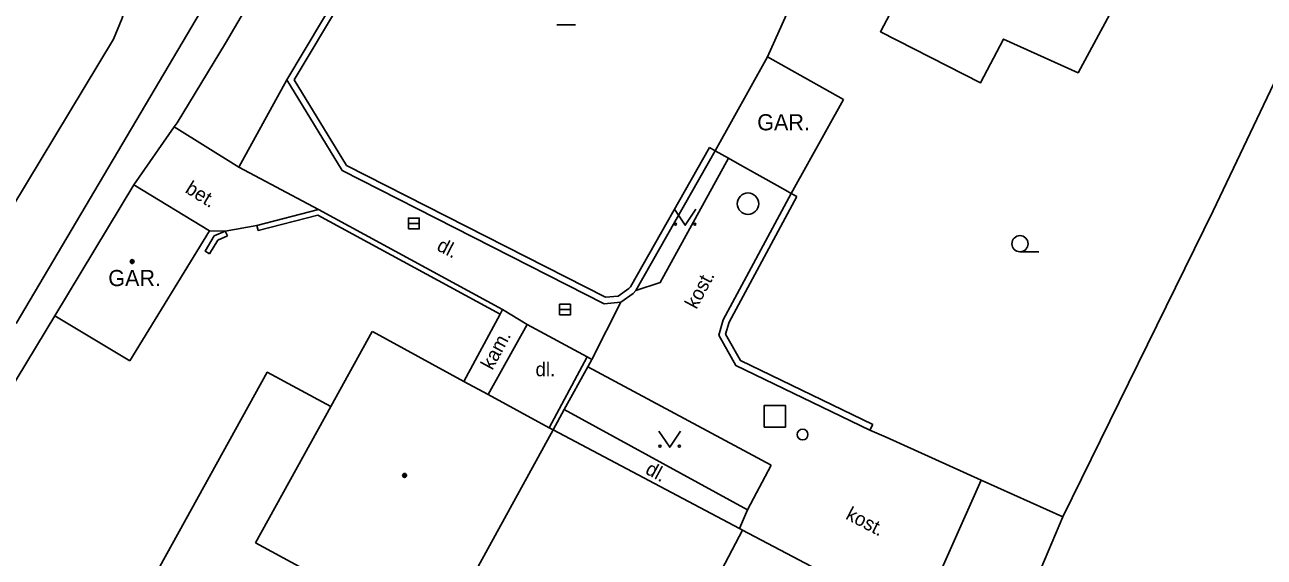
# Model space of a CAD drawing. Extents: x -600309 to -598967, y -1161267 to -1160292.
# Drawn here: x -600165.3 to -600107.7, y -1160364.6 to -1160339.9 of the extents above; entities that cross this region are included whole.
import ezdxf

# ---------------------------------------------------------------- set-up
doc = ezdxf.new("R2010")
doc.units = 0
for name, color, linetype in [('Level 10', 7, 'Continuous'), ('Level 11', 7, 'Continuous'), ('Level 26', 7, 'Continuous'), ('Level 27', 7, 'Continuous'), ('Level 31', 7, 'Continuous'), ('Level 36', 7, 'Continuous'), ('Level 39', 7, 'Continuous'), ('Level 40', 7, 'Continuous'), ('Level 41', 7, 'Continuous'), ('Level 5', 7, 'Continuous'), ('Level 6', 7, 'Continuous'), ('Level 7', 7, 'Continuous'), ('Level 8', 7, 'Continuous')]:
    doc.layers.add(name, color=color, linetype=linetype)

msp = doc.modelspace()

# ---------------------------------------------------------------- linework, layer by layer
at = {"layer": 'Level 10'}
for points in [[(-600165.7199, -1160353.77), (-600148.98, -1160325.47), (-600148.9, -1160325.34)], [(-600164.7, -1160329.86), (-600163.67, -1160330.52), (-600163, -1160331.08), (-600162.36, -1160331.76), (-600161.82, -1160332.44), (-600161.28, -1160333.38), (-600160.93, -1160334.2), (-600160.61, -1160335.1599), (-600160.44, -1160336.18), (-600160.42, -1160337.36), (-600160.49, -1160338.49), (-600160.79, -1160339.57), (-600161.2, -1160340.56)], [(-600161.2, -1160340.56), (-600167.31, -1160350.6599), (-600168.18, -1160351.55), (-600169.64, -1160352.27), (-600171.28, -1160352.65), (-600172.13, -1160352.67), (-600172.62, -1160352.52), (-600173.01, -1160352.25)]]:
    msp.add_lwpolyline(points, dxfattribs=at)
at = {"layer": 'Level 11'}
for points in [[(-600108.22, -1160326.46), (-600112.62, -1160335.25), (-600111.18, -1160335.97), (-600111.77, -1160337.24), (-600113.29, -1160336.48), (-600116.34, -1160342.11), (-600119.81, -1160340.55), (-600120.87, -1160342.58), (-600125.53, -1160340.21), (-600124.02, -1160337.34)], [(-600130.78, -1160341.38), (-600128.05, -1160335.28)], [(-600130.78, -1160341.38), (-600127.24, -1160343.36)], [(-600151.66, -1160348.47), (-600155.37, -1160346.5), (-600153.14, -1160342.45)], [(-600158.37, -1160344.63), (-600155.37, -1160346.5)], [(-600132.6, -1160346.09), (-600135.77, -1160351.87), (-600136.91, -1160352.24)], [(-600156.74, -1160349.46), (-600156, -1160349.47)], [(-600138.95, -1160355.44), (-600137.61, -1160352.78)], [(-600143.22, -1160353.33), (-600144.9, -1160356.46)], [(-600141.96, -1160353.81), (-600143.78, -1160357.07)], [(-600151.62, -1160369.08), (-600159.04, -1160365.07), (-600154.05, -1160356.03), (-600151.09, -1160357.63)], [(-600139.14, -1160355.78), (-600130.61, -1160360.35)], [(-600140.24, -1160357.77), (-600131.71, -1160362.43)], [(-600131.71, -1160362.43), (-600130.61, -1160360.35)], [(-600123.79, -1160367.67), (-600120.84, -1160361.05)], [(-600132.09, -1160363.3), (-600131.71, -1160362.43)]]:
    msp.add_lwpolyline(points, dxfattribs=at)
at = {"layer": 'Level 26'}
msp.add_lwpolyline([(-600130.94, -1160358.58), (-600129.94, -1160358.58), (-600129.94, -1160357.58), (-600130.94, -1160357.58)], close=True, dxfattribs=at)
at = {"layer": 'Level 27'}
for p, q in [((-600147.48, -1160349.12), (-600146.98, -1160349.12)), ((-600140.45, -1160353.12), (-600139.95, -1160353.12))]:
    msp.add_line(p, q, dxfattribs=at)
for points in [[(-600147.48, -1160349.37), (-600146.98, -1160349.37), (-600146.98, -1160348.87), (-600147.48, -1160348.87)], [(-600140.45, -1160353.37), (-600139.95, -1160353.37), (-600139.95, -1160352.87), (-600140.45, -1160352.87)]]:
    msp.add_lwpolyline(points, close=True, dxfattribs=at)
msp.add_circle((-600131.69, -1160348.2), 0.5, dxfattribs=at)
at = {"layer": 'Level 31'}
msp.add_circle((-600129.15, -1160358.93), 0.25, dxfattribs=at)
at = {"layer": 'Level 36'}
for p, q in [((-600140.58, -1160339.885), (-600139.705, -1160339.885)), ((-600119.04, -1160350.435), (-600118.165, -1160350.435))]:
    msp.add_line(p, q, dxfattribs=at)
for points in [[(-600135.11, -1160348.45), (-600134.61, -1160349.2), (-600134.11, -1160348.45)], [(-600135.83, -1160358.77), (-600135.33, -1160359.52), (-600134.83, -1160358.77)]]:
    msp.add_lwpolyline(points, dxfattribs=at)
for centre, radius in [((-600135.0602, -1160349.1498), 0.05), ((-600134.1608, -1160349.1498), 0.05), ((-600119.0401, -1160350.0599), 0.375), ((-600135.7802, -1160359.4698), 0.05), ((-600134.8808, -1160359.4698), 0.05)]:
    msp.add_circle(centre, radius, dxfattribs=at)
at = {"layer": 'Level 39'}
for centre, radius in [((-600160.33, -1160350.89), 0.09), ((-600160.33, -1160350.89), 0.0398), ((-600147.6599, -1160360.83), 0.09), ((-600147.6599, -1160360.83), 0.0398)]:
    msp.add_circle(centre, radius, dxfattribs=at)
at = {"layer": 'Level 5'}
for points in [[(-600130.78, -1160341.38), (-600133.22, -1160345.74)], [(-600127.24, -1160343.36), (-600129.68, -1160347.72)], [(-600133.22, -1160345.74), (-600132.6, -1160346.09), (-600132.2, -1160346.31), (-600129.95, -1160347.57), (-600129.68, -1160347.72)], [(-600163.92, -1160353.4099), (-600160.25, -1160347.33)], [(-600160.25, -1160347.33), (-600156.74, -1160349.46)], [(-600156.74, -1160349.46), (-600160.44, -1160355.51)], [(-600160.44, -1160355.51), (-600163.92, -1160353.4099)], [(-600154.59, -1160363.97), (-600151.09, -1160357.63), (-600149.16, -1160354.14)], [(-600149.1599, -1160354.14), (-600144.9, -1160356.46), (-600143.78, -1160357.07), (-600140.93, -1160358.61), (-600140.75, -1160358.71)], [(-600140.75, -1160358.71), (-600146.15, -1160368.53)], [(-600140.75, -1160358.71), (-600132.09, -1160363.3), (-600131.94, -1160363.38)], [(-600131.94, -1160363.38), (-600134.84, -1160368.89)], [(-600131.94, -1160363.38), (-600123.79, -1160367.67)], [(-600146.15, -1160368.53), (-600150.16, -1160366.36), (-600154.59, -1160363.97)]]:
    msp.add_lwpolyline(points, dxfattribs=at)
at = {"layer": 'Level 6'}
msp.add_lwpolyline([(-600132.2, -1160346.31), (-600129.95, -1160347.57)], dxfattribs=at)
at = {"layer": 'Level 7'}
for points in [[(-600141.87, -1160316.71), (-600142.11, -1160317.11), (-600147.48, -1160326.25), (-600147.55, -1160326.37), (-600155.99, -1160340.74)], [(-600100.19, -1160327.84), (-600110.06, -1160348.53)], [(-600133.48, -1160345.59), (-600133.22, -1160345.74), (-600136.91, -1160352.24), (-600137.03, -1160352.37), (-600137.61, -1160352.78), (-600138.38, -1160352.85), (-600150.57, -1160346.65), (-600153.14, -1160342.45), (-600146.55, -1160331.41), (-600146.29, -1160331.56)], [(-600152.79, -1160342.45), (-600146.29, -1160331.56)], [(-600150.36, -1160346.42), (-600152.79, -1160342.45)], [(-600160.25, -1160347.33), (-600158.37, -1160344.63), (-600158.24, -1160344.44)], [(-600133.48, -1160345.59), (-600137.15, -1160352.06)], [(-600137.72, -1160352.49), (-600138.32, -1160352.54), (-600150.36, -1160346.42)], [(-600125.89, -1160358.46), (-600126.02, -1160358.73), (-600132.26, -1160355.72), (-600133.05, -1160354.31), (-600132.84, -1160353.59), (-600129.68, -1160347.72), (-600129.42, -1160347.86)], [(-600125.89, -1160358.46), (-600132.04, -1160355.49), (-600132.73, -1160354.27), (-600132.56, -1160353.7), (-600129.42, -1160347.86)], [(-600154.47, -1160349.45), (-600154.53, -1160349.21), (-600151.66, -1160348.47), (-600143.1, -1160353.11), (-600143.22, -1160353.33)], [(-600110.06, -1160348.53), (-600117.05, -1160362.76)], [(-600154.47, -1160349.45), (-600151.69, -1160348.74), (-600143.22, -1160353.33)], [(-600156.73, -1160350.53), (-600156.94, -1160350.4), (-600156.51, -1160349.7), (-600156, -1160349.47), (-600155.9, -1160349.7)], [(-600156.73, -1160350.53), (-600156.34, -1160349.9), (-600155.9, -1160349.7)], [(-600137.23, -1160352.14), (-600137.72, -1160352.49)], [(-600137.15, -1160352.06), (-600137.23, -1160352.14)], [(-600170.09, -1160363.59), (-600163.92, -1160353.4099)], [(-600139.17, -1160355.32), (-600140.93, -1160358.61)], [(-600138.95, -1160355.44), (-600139.14, -1160355.78), (-600140.24, -1160357.77), (-600140.75, -1160358.71)], [(-600117.05, -1160362.76), (-600120.84, -1160361.05), (-600125.26, -1160359.05)], [(-600117.05, -1160362.76), (-600119.6, -1160368.79), (-600120.13, -1160369.93), (-600120.77, -1160371.2), (-600121.98, -1160373.62)]]:
    msp.add_lwpolyline(points, dxfattribs=at)
at = {"layer": 'Level 8'}
for points in [[(-600158.24, -1160344.44), (-600155.99, -1160340.74)], [(-600154.53, -1160349.21), (-600156, -1160349.47)], [(-600141.96, -1160353.81), (-600143.1, -1160353.11)], [(-600138.95, -1160355.44), (-600139.17, -1160355.32), (-600141.96, -1160353.81)], [(-600126.02, -1160358.73), (-600125.26, -1160359.05)]]:
    msp.add_lwpolyline(points, dxfattribs=at)

# ---------------------------------------------------------------- texts
at = {"layer": 'Level 40'}
for s, height, rotation, p in [('bet.', 0.65, 328.014978, (-600157.91, -1160347.65)), ('dl.', 0.64999, 333.041492, (-600146.21, -1160350.34)), ('kost.', 0.64999, 61.705064, (-600134.09, -1160353.14)), ('kam.', 0.64999, 61.705064, (-600143.58, -1160355.97)), ('dl.', 0.65, 331.361442, (-600136.51, -1160360.72)), ('kost.', 0.65, 332.497103, (-600127.19, -1160362.83))]:
    msp.add_text(s, height=height, rotation=rotation, dxfattribs=at).set_placement(p)
msp.add_text('dl.', height=0.65, dxfattribs=at).set_placement((-600141.57, -1160356.22))
at = {"layer": 'Level 41'}
for p in [(-600131.26, -1160344.79), (-600161.44, -1160352.03)]:
    msp.add_text('GAR.', height=0.75, dxfattribs=at).set_placement(p)

doc.saveas('drawing.dxf')
